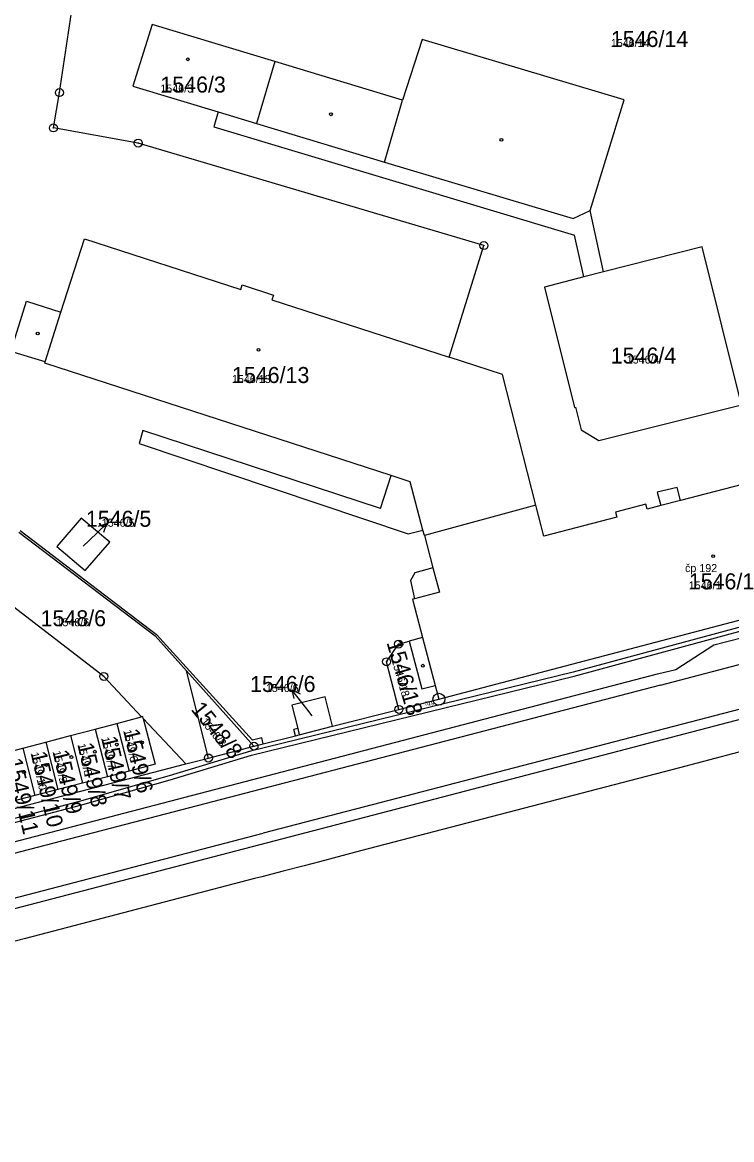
# Model space of a CAD drawing. Extents: x -763628 to -761565, y -976033 to -973833.
# Drawn here: x -763132.6 to -763043.9, y -975632.1 to -975492.5 of the extents above; entities that cross this region are included whole.
import ezdxf

# ---------------------------------------------------------------- set-up
doc = ezdxf.new("R2010")
doc.units = 0
for name, color, linetype in [('KN_cisla parcel 1000', 7, 'Continuous'), ('KN_cisla parcel 500', 7, 'Continuous'), ('KN_cisla parcel znacky', 7, 'Continuous'), ('KN_cisla popisna 500', 7, 'Continuous'), ('KN_hranice parcel', 7, 'Continuous'), ('KN_hranice uzemi', 7, 'Continuous'), ('KN_vecna bremena', 7, 'Continuous'), ('KN_vnitrni kresba parcel', 7, 'Continuous'), ('KN_znacky bodu BP', 7, 'Continuous'), ('KN_znacky budov', 7, 'Continuous')]:
    doc.layers.add(name, color=color, linetype=linetype)

msp = doc.modelspace()

# ---------------------------------------------------------------- linework, layer by layer
at = {"layer": 'KN_cisla parcel znacky'}
for p, q in [((-763124.21, -975557.26), (-763122.05, -975555.18)), ((-763122.05, -975555.18), (-763123.12, -975555.51)), ((-763122.05, -975555.18), (-763122.42, -975556.23)), ((-763124.96, -975557.97), (-763124.21, -975557.26)), ((-763097.03, -975578.27), (-763098.88, -975575.91)), ((-763098.88, -975575.91), (-763097.87, -975576.39)), ((-763098.88, -975575.91), (-763098.66, -975577)), ((-763096.34, -975579.14), (-763097.03, -975578.27))]:
    msp.add_line(p, q, dxfattribs=at)
at = {"layer": 'KN_hranice parcel'}
for p, q in [((-763068.41, -975552.83), (-763082.33, -975556.64)), ((-763080.52, -975577.08), (-763004.03, -975556.94)), ((-763112.05, -975573.53), (-763103.63, -975582.94)), ((-763109.33, -975584.42), (-763112.05, -975573.53)), ((-763085.52, -975578.35), (-763080.52, -975577.08)), ((-763093.8, -975580.45), (-763085.52, -975578.35)), ((-763123.49, -975580.8), (-763120.79, -975580.09)), ((-763120.79, -975580.09), (-763117.67, -975579.26)), ((-763120.79, -975580.09), (-763119.24, -975586.05)), ((-763112.14, -975585.15), (-763117.46, -975579.48)), ((-763097.97, -975581.51), (-763093.8, -975580.45)), ((-763129.66, -975582.44), (-763126.58, -975581.62)), ((-763126.58, -975581.62), (-763123.49, -975580.8)), ((-763126.58, -975581.62), (-763125.05, -975587.56)), ((-763123.49, -975580.8), (-763121.94, -975586.76)), ((-763135.57, -975584), (-763132.52, -975583.19)), ((-763132.52, -975583.19), (-763129.66, -975582.44)), ((-763132.52, -975583.19), (-763131, -975589.11)), ((-763129.66, -975582.44), (-763128.14, -975588.37)), ((-763109.33, -975584.42), (-763103.63, -975582.94)), ((-763112.14, -975585.15), (-763109.33, -975584.42)), ((-763149.47, -975594.82), (-763112.14, -975585.15)), ((-763119.24, -975586.05), (-763121.94, -975586.76)), ((-763121.94, -975586.76), (-763125.05, -975587.56)), ((-763128.14, -975588.37), (-763131, -975589.11)), ((-763125.05, -975587.56), (-763128.14, -975588.37)), ((-763131, -975589.11), (-763134.06, -975589.91))]:
    msp.add_line(p, q, dxfattribs=at)
for points in [[(-763079.24, -975534.34), (-763074.9, -975520.4), (-763118.1, -975507.6), (-763128.7, -975505.7), (-763127.94, -975501.29), (-763125.83, -975487.06), (-763126.92, -975476.3)], [(-763082.62, -975494.65), (-763085.06, -975502.22), (-763101.02, -975497.41), (-763116.36, -975492.76), (-763118.77, -975500.48), (-763108.1, -975503.7), (-763103.32, -975505.14), (-763087.31, -975509.96), (-763063.74, -975517), (-763061.61, -975516.01), (-763057.38, -975502.2), (-763082.62, -975494.65)], [(-763082.33, -975556.64), (-763082.52, -975555.95), (-763084.1, -975549.91), (-763086.47, -975549.14), (-763129.78, -975535.08), (-763129.74, -975534.94), (-763134.01, -975533.64), (-763132.08, -975527.33), (-763127.75, -975528.71), (-763124.83, -975519.54), (-763105.27, -975525.89), (-763105.09, -975525.32), (-763101.19, -975526.59), (-763101.38, -975527.16), (-763079.24, -975534.34)], [(-763063.59, -975540.64), (-763063.44, -975540.6), (-763062.74, -975543.43), (-763060.53, -975544.74), (-763042.71, -975540.31), (-763047.61, -975520.55), (-763059.94, -975523.7), (-763062.4, -975524.32), (-763067.32, -975525.58), (-763063.59, -975540.64)], [(-763068.41, -975552.83), (-763072.58, -975536.5), (-763079.24, -975534.34)], [(-763004.03, -975556.94), (-763008.08, -975541.26), (-763014.85, -975543.02), (-763015.01, -975542.39), (-763018.88, -975543.4), (-763018.71, -975544.03), (-763050.34, -975552.25), (-763050.76, -975550.63), (-763053.24, -975551.22), (-763052.8, -975552.89), (-763054.49, -975553.33), (-763054.64, -975552.72), (-763058.45, -975553.71), (-763058.29, -975554.31), (-763067.42, -975556.69), (-763068.41, -975552.83)], [(-763117.67, -975579.26), (-763122.4, -975574.22), (-763136.75, -975563.2), (-763153.43, -975554.78), (-763163.76, -975551.67)], [(-763124.71, -975561.01), (-763121.66, -975557.47), (-763125.22, -975554.44), (-763128.26, -975558.01), (-763124.71, -975561.01)], [(-763133.01, -975556.21), (-763115.99, -975569.14), (-763112.05, -975573.53)], [(-763082.33, -975556.64), (-763081.28, -975560.65), (-763083.51, -975561.27), (-763084.08, -975562.23), (-763083.55, -975564.53), (-763083.84, -975564.59), (-763082.57, -975569.37), (-763084.22, -975569.81)], [(-763085.52, -975578.35), (-763087.06, -975572.39), (-763085.56, -975570.18), (-763084.22, -975569.81)], [(-763084.22, -975569.81), (-763082.65, -975575.78), (-763080.98, -975575.34), (-763080.52, -975577.08)], [(-763093.8, -975580.45), (-763094.72, -975576.76), (-763098.89, -975577.8), (-763098.17, -975580.72), (-763097.97, -975581.51)], [(-763117.46, -975579.48), (-763115.97, -975585.2), (-763119.24, -975586.05)], [(-763117.46, -975579.48), (-763117.53, -975579.22), (-763117.67, -975579.26)], [(-763103.63, -975582.94), (-763102.47, -975582.63), (-763098.45, -975581.63), (-763097.97, -975581.51)]]:
    msp.add_lwpolyline(points, dxfattribs=at)
at = {"layer": 'KN_hranice uzemi'}
for p, q in [((-763041.6, -975583.32), (-763050.44, -975585.64)), ((-763050.44, -975585.64), (-763090.3, -975596.03)), ((-763103.55, -975599.49), (-763132.18, -975606.95))]:
    msp.add_line(p, q, dxfattribs=at)
for points in [[(-763090.3, -975596.03), (-763095.43, -975597.37), (-763096.41, -975597.62), (-763097.36, -975597.87), (-763099.99, -975598.56), (-763102.63, -975599.25), (-763103.55, -975599.49)], [(-763132.18, -975606.95), (-763138.06, -975608.46), (-763153.05, -975612.32)]]:
    msp.add_lwpolyline(points, dxfattribs=at)
at = {"layer": 'KN_vecna bremena'}
msp.add_lwpolyline([(-763037.34, -975566.56), (-763063.74, -975573.7), (-763104.08, -975583.58), (-763114.23, -975586.66), (-763125.47, -975589.85), (-763144.51, -975594.84), (-763146.55, -975595.25), (-763150.59, -975596.31), (-763152.39, -975596.24), (-763153.17, -975595.83), (-763153.89, -975596.02), (-763152.53, -975596.74), (-763150.53, -975596.81), (-763146.43, -975595.73), (-763144.39, -975595.32), (-763125.33, -975590.33), (-763114.09, -975587.14), (-763103.94, -975584.06), (-763063.62, -975574.18), (-763037.22, -975567.04)], dxfattribs=at)
at = {"layer": 'KN_vnitrni kresba parcel'}
for p, q in [((-763101.02, -975497.41), (-763103.32, -975505.14)), ((-763087.31, -975509.96), (-763085.06, -975502.22)), ((-763108.1, -975503.7), (-763108.66, -975505.58)), ((-763108.66, -975505.58), (-763063.56, -975519.09)), ((-763059.94, -975523.7), (-763061.61, -975516.01)), ((-763062.4, -975524.32), (-763063.56, -975519.09)), ((-763129.74, -975534.94), (-763127.75, -975528.71)), ((-763117.53, -975543.52), (-763117.96, -975545.14)), ((-763087.81, -975553.24), (-763117.53, -975543.52)), ((-763117.96, -975545.14), (-763084.36, -975556.43)), ((-763087.81, -975553.24), (-763086.47, -975549.14)), ((-763052.84, -975575.3), (-762961.94, -975551.52)), ((-763050.34, -975552.25), (-763052.8, -975552.89)), ((-763132.86, -975556.01), (-763115.8, -975568.97)), ((-762955.49, -975555.56), (-763102.47, -975593.83)), ((-763084.36, -975556.43), (-763082.52, -975555.95)), ((-763081.28, -975560.65), (-763080.46, -975563.69)), ((-763051.47, -975581.81), (-762972.04, -975561.04)), ((-763080.46, -975563.69), (-763083.55, -975564.53)), ((-763046.18, -975570.3), (-763022.84, -975564.23)), ((-763115.8, -975568.97), (-763103.82, -975582.21)), ((-763082.57, -975569.37), (-763080.98, -975575.34)), ((-763050.92, -975573.37), (-763046.18, -975570.3)), ((-763053.22, -975573.9), (-763050.92, -975573.37)), ((-763156.99, -975600.99), (-763053.22, -975573.9)), ((-763052.84, -975575.3), (-763151.69, -975601.07)), ((-763134.49, -975603.48), (-763051.47, -975581.81)), ((-763102.66, -975581.91), (-763103.82, -975582.21)), ((-763102.47, -975582.63), (-763102.66, -975581.91)), ((-763098.17, -975580.72), (-763098.65, -975580.85)), ((-763098.45, -975581.63), (-763098.65, -975580.85)), ((-763249.45, -975632.1), (-763102.47, -975593.83))]:
    msp.add_line(p, q, dxfattribs=at)
at = {"layer": 'KN_znacky bodu BP'}
for centre, radius in [((-763127.94, -975501.29), 0.5), ((-763127.94, -975501.29), 0.0303), ((-763128.7, -975505.7), 0.5), ((-763128.7, -975505.7), 0.0303), ((-763118.1, -975507.6), 0.5), ((-763118.1, -975507.6), 0.0303), ((-763074.9, -975520.4), 0.5), ((-763074.9, -975520.4), 0.0303), ((-763085.56, -975570.18), 0.5), ((-763085.56, -975570.18), 0.0303), ((-763087.06, -975572.39), 0.5), ((-763087.06, -975572.39), 0.0303), ((-763122.4, -975574.22), 0.5), ((-763122.4, -975574.22), 0.0303), ((-763080.52, -975577.08), 0.75), ((-763080.52, -975577.08), 0.03), ((-763085.52, -975578.35), 0.5), ((-763085.52, -975578.35), 0.0303), ((-763103.63, -975582.94), 0.5), ((-763103.63, -975582.94), 0.0303), ((-763109.33, -975584.42), 0.5), ((-763109.33, -975584.42), 0.0303)]:
    msp.add_circle(centre, radius, dxfattribs=at)
at = {"layer": 'KN_znacky budov'}
for centre in [(-763111.89, -975497.13), (-763094.01, -975504), (-763072.71, -975507.18), (-763130.66, -975531.38), (-763103.07, -975533.42), (-763046.24, -975559.2), (-763082.52, -975572.89), (-763120.78, -975582.75), (-763117.63, -975582.5), (-763126.45, -975584.3), (-763123.53, -975583.63), (-763132.37, -975586.2), (-763129.58, -975585.29)]:
    msp.add_circle(centre, 0.175, dxfattribs=at)

# ---------------------------------------------------------------- texts
at = {"layer": 'KN_cisla parcel 1000'}
for s, p in [('1546/14', (-763059.03, -975495.59)), ('1546/3', (-763115.33, -975501.28)), ('1546/4', (-763059.04, -975535.14)), ('1546/13', (-763106.38, -975537.57)), ('1546/5', (-763124.64, -975555.53)), ('1546/1', (-763049.29, -975563.35)), ('1548/6', (-763130.3, -975567.96)), ('1546/6', (-763104.12, -975576.17))]:
    msp.add_text(s, height=2, dxfattribs=at).set_placement(p)
for s, rotation, p in [('1546/18', 286, (-763087.08, -975569.99)), ('1548/8', 309, (-763111.59, -975578.37)), ('1549/7', 283, (-763122.74, -975581.92)), ('1549/6', 283, (-763119.98, -975581)), ('1549/8', 283, (-763125.71, -975582.73)), ('1549/11', 283, (-763134.61, -975584.68)), ('1549/10', 283, (-763131.55, -975583.81)), ('1549/9', 283, (-763128.81, -975583.63))]:
    msp.add_text(s, height=2, rotation=rotation, dxfattribs=at).set_placement(p)
at = {"layer": 'KN_cisla parcel 500'}
for s, p in [('1546/14', (-763059.03, -975495.59)), ('1546/3', (-763115.33, -975501.28)), ('1546/4', (-763057.04, -975535.14)), ('1546/13', (-763106.38, -975537.57)), ('1546/5', (-763122.65, -975555.53)), ('1546/1', (-763049.29, -975563.35)), ('1548/6', (-763128.31, -975567.96)), ('1546/6', (-763102.14, -975576.17))]:
    msp.add_text(s, height=1, dxfattribs=at).set_placement(p)
for s, rotation, p in [('1546/18', 286, (-763086.44, -975572.21)), ('1548/8', 309, (-763110.34, -975579.91)), ('1549/7', 283, (-763122.74, -975581.92)), ('1549/6', 283, (-763119.98, -975581)), ('1549/8', 283, (-763125.71, -975582.73)), ('1549/10', 283, (-763131.55, -975583.81)), ('1549/9', 283, (-763128.81, -975583.63))]:
    msp.add_text(s, height=1, rotation=rotation, dxfattribs=at).set_placement(p)
at = {"layer": 'KN_cisla popisna 500'}
msp.add_text('čp 192', height=1, dxfattribs=at).set_placement((-763049.76, -975561.19))
at = {"layer": 'KN_znacky bodu BP'}
msp.add_text('519', height=0.5, dxfattribs=at).set_placement((-763082.27, -975577.83))

doc.saveas('drawing.dxf')
